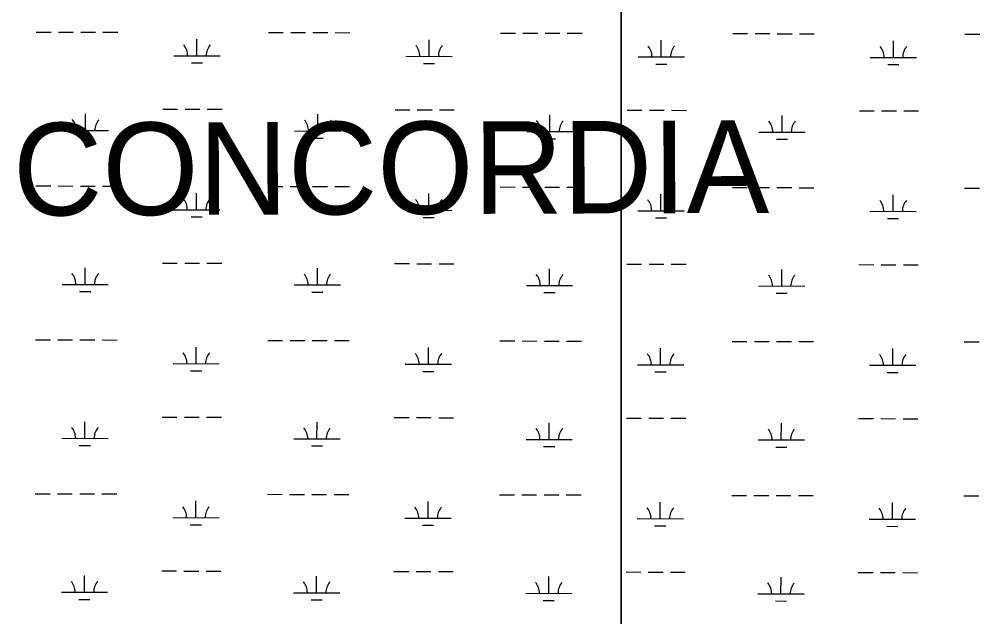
# Model space of a CAD drawing. Extents: x 3180038 to 3217926, y 922069 to 947485.
# Drawn here: x 3189972 to 3192048, y 928740 to 930031 of the extents above; entities that cross this region are included whole.
import ezdxf

# ---------------------------------------------------------------- set-up
doc = ezdxf.new("R2010")
doc.units = 0
for name, color, linetype in [('V-SITE-VEGE', 7, 'Continuous'), ('V-TOPO-GNAM-IDEN', 7, 'Continuous'), ('V-WETL-SWMP', 7, 'Continuous')]:
    doc.layers.add(name, color=color, linetype=linetype)

msp = doc.modelspace()

# ---------------------------------------------------------------- linework, layer by layer
at = {"layer": 'V-SITE-VEGE'}
for p, q in [((3191273, 930323.5), (3191273, 927502.9)), ((3191273, 927502.9), (3191273, 930323.5))]:
    msp.add_line(p, q, dxfattribs=at)
at = {"layer": 'V-WETL-SWMP'}
for p, q in [((3190008.6, 930003.4), (3190040.6, 930003.4)), ((3190056.6, 930003.3), (3190088.6, 930003.3)), ((3190104.6, 930003.2), (3190136.6, 930003.1)), ((3190152.6, 930003.1), (3190184.6, 930003)), ((3190510.6, 930002.3), (3190542.6, 930002.2)), ((3190558.6, 930002.2), (3190590.6, 930002.1)), ((3190606.6, 930002.1), (3190638.6, 930002)), ((3190654.6, 930002), (3190686.6, 930001.9)), ((3191012.5, 930001.2), (3191044.5, 930001.1)), ((3191060.5, 930001.1), (3191092.5, 930001)), ((3191108.5, 930001), (3191140.5, 930000.9)), ((3191156.5, 930000.8), (3191188.5, 930000.8)), ((3191514.4, 930000), (3191546.4, 930000)), ((3191562.4, 929999.9), (3191594.4, 929999.9)), ((3191610.4, 929999.8), (3191642.4, 929999.8)), ((3191658.4, 929999.7), (3191690.4, 929999.6)), ((3192016.3, 929998.9), (3192048.3, 929998.8)), ((3190355.8, 929951.9), (3190355.9, 929987.9)), ((3190857.8, 929950.8), (3190857.8, 929986.8)), ((3191359.7, 929949.6), (3191359.7, 929985.6)), ((3191861.6, 929948.5), (3191861.6, 929984.5)), ((3190305.8, 929952), (3190405.8, 929951.8)), ((3190343.8, 929936.5), (3190367.8, 929936.5)), ((3190807.8, 929950.9), (3190907.8, 929950.7)), ((3190845.7, 929935.4), (3190869.7, 929935.3)), ((3191309.7, 929949.8), (3191409.7, 929949.5)), ((3191347.6, 929934.2), (3191371.6, 929934.2)), ((3191811.6, 929948.6), (3191911.6, 929948.4)), ((3191849.5, 929933.1), (3191873.5, 929933.1)), ((3190282.2, 929836.6), (3190314.2, 929836.6)), ((3190330.2, 929836.5), (3190362.2, 929836.5)), ((3190378.2, 929836.4), (3190410.2, 929836.4)), ((3190784.1, 929835.5), (3190816.1, 929835.4)), ((3190832.1, 929835.4), (3190864.1, 929835.3)), ((3190880.1, 929835.3), (3190912.1, 929835.2)), ((3191286, 929834.4), (3191318, 929834.3)), ((3191334, 929834.3), (3191366, 929834.2)), ((3191382, 929834.2), (3191414, 929834.1)), ((3191787.9, 929833.3), (3191819.9, 929833.2)), ((3191835.9, 929833.1), (3191867.9, 929833.1)), ((3191883.9, 929833), (3191915.9, 929833)), ((3190115, 929790.6), (3190115.1, 929826.6)), ((3190616.9, 929789.5), (3190617, 929825.5)), ((3191118.8, 929788.3), (3191118.9, 929824.3)), ((3191620.7, 929787.2), (3191620.8, 929823.2)), ((3190065, 929790.7), (3190165, 929790.5)), ((3190566.9, 929789.6), (3190666.9, 929789.3)), ((3191068.8, 929788.4), (3191168.8, 929788.2)), ((3190103, 929775.2), (3190127, 929775.1)), ((3190604.9, 929774.1), (3190628.9, 929774)), ((3191106.8, 929772.9), (3191130.8, 929772.9)), ((3191570.7, 929787.3), (3191670.7, 929787.1)), ((3191608.7, 929771.8), (3191632.7, 929771.7)), ((3190007.9, 929670.8), (3190039.9, 929670.7)), ((3190055.9, 929670.7), (3190087.9, 929670.6)), ((3190103.9, 929670.5), (3190135.9, 929670.5)), ((3190151.9, 929670.4), (3190183.9, 929670.4)), ((3190509.8, 929669.6), (3190541.8, 929669.6)), ((3190557.8, 929669.5), (3190589.8, 929669.5)), ((3190605.8, 929669.4), (3190637.8, 929669.3)), ((3190653.8, 929669.3), (3190685.8, 929669.2)), ((3191011.7, 929668.5), (3191043.7, 929668.4)), ((3191059.7, 929668.4), (3191091.7, 929668.3)), ((3191107.7, 929668.3), (3191139.7, 929668.2)), ((3191155.7, 929668.2), (3191187.7, 929668.1)), ((3191513.6, 929667.4), (3191545.6, 929667.3)), ((3191561.6, 929667.3), (3191593.6, 929667.2)), ((3191609.6, 929667.2), (3191641.6, 929667.1)), ((3191657.6, 929667), (3191689.6, 929667)), ((3192015.5, 929666.2), (3192047.5, 929666.2)), ((3190355.1, 929619.2), (3190355.2, 929655.2)), ((3190857, 929618.1), (3190857.1, 929654.1)), ((3191358.9, 929617), (3191359, 929653)), ((3191860.8, 929615.8), (3191860.9, 929651.8)), ((3190305.1, 929619.4), (3190405.1, 929619.1)), ((3190343.1, 929603.8), (3190367.1, 929603.8)), ((3190807, 929618.2), (3190907, 929618)), ((3190845, 929602.7), (3190869, 929602.6)), ((3191308.9, 929617.1), (3191408.9, 929616.9)), ((3191346.9, 929601.6), (3191370.9, 929601.5)), ((3191810.8, 929616), (3191910.8, 929615.7)), ((3191848.8, 929600.4), (3191872.8, 929600.4)), ((3190281.4, 929504), (3190313.4, 929503.9)), ((3190329.4, 929503.9), (3190361.4, 929503.8)), ((3190377.4, 929503.8), (3190409.4, 929503.7)), ((3190783.3, 929502.8), (3190815.3, 929502.8)), ((3190831.3, 929502.7), (3190863.3, 929502.7)), ((3190879.3, 929502.6), (3190911.3, 929502.6)), ((3191285.2, 929501.7), (3191317.2, 929501.6)), ((3191333.2, 929501.6), (3191365.2, 929501.5)), ((3191381.2, 929501.5), (3191413.2, 929501.4)), ((3191787.1, 929500.6), (3191819.1, 929500.5)), ((3191835.1, 929500.5), (3191867.1, 929500.4)), ((3191883.1, 929500.4), (3191915.1, 929500.3)), ((3190114.3, 929457.9), (3190114.3, 929493.9)), ((3190616.2, 929456.8), (3190616.2, 929492.8)), ((3191118.1, 929455.7), (3191118.2, 929491.7)), ((3191620, 929454.5), (3191620.1, 929490.5)), ((3190064.3, 929458), (3190164.3, 929457.8)), ((3190566.2, 929456.9), (3190666.2, 929456.7)), ((3191068.1, 929455.8), (3191168.1, 929455.5)), ((3190102.2, 929442.5), (3190126.2, 929442.5)), ((3190604.1, 929441.4), (3190628.1, 929441.3)), ((3191106, 929440.3), (3191130, 929440.2)), ((3191570, 929454.6), (3191670, 929454.4)), ((3191607.9, 929439.1), (3191631.9, 929439.1)), ((3190007.1, 929338.1), (3190039.1, 929338)), ((3190055.1, 929338), (3190087.1, 929337.9)), ((3190103.1, 929337.9), (3190135.1, 929337.8)), ((3190151.1, 929337.8), (3190183.1, 929337.7)), ((3190509.1, 929337), (3190541.1, 929336.9)), ((3190557.1, 929336.8), (3190589.1, 929336.8)), ((3190605.1, 929336.7), (3190637.1, 929336.7)), ((3190653.1, 929336.6), (3190685.1, 929336.6)), ((3191011, 929335.8), (3191043, 929335.8)), ((3191059, 929335.7), (3191091, 929335.6)), ((3191107, 929335.6), (3191139, 929335.5)), ((3191155, 929335.5), (3191187, 929335.4)), ((3191512.9, 929334.7), (3191544.9, 929334.6)), ((3191560.9, 929334.6), (3191592.9, 929334.5)), ((3191608.9, 929334.5), (3191640.9, 929334.4)), ((3191656.9, 929334.4), (3191688.9, 929334.3)), ((3192014.8, 929333.6), (3192046.8, 929333.5)), ((3190354.3, 929286.6), (3190354.4, 929322.6)), ((3190856.3, 929285.4), (3190856.3, 929321.4)), ((3191358.2, 929284.3), (3191358.2, 929320.3)), ((3191860.1, 929283.2), (3191860.1, 929319.2)), ((3190304.3, 929286.7), (3190404.3, 929286.5)), ((3190342.3, 929271.2), (3190366.3, 929271.1)), ((3190806.3, 929285.5), (3190906.3, 929285.3)), ((3190844.2, 929270), (3190868.2, 929270)), ((3191308.2, 929284.4), (3191408.2, 929284.2)), ((3191346.1, 929268.9), (3191370.1, 929268.8)), ((3191810.1, 929283.3), (3191910.1, 929283.1)), ((3191848, 929267.8), (3191872, 929267.7)), ((3190280.7, 929171.3), (3190312.7, 929171.2)), ((3190328.7, 929171.2), (3190360.7, 929171.1)), ((3190376.7, 929171.1), (3190408.7, 929171)), ((3190782.6, 929170.2), (3190814.6, 929170.1)), ((3190830.6, 929170.1), (3190862.6, 929170)), ((3190878.6, 929169.9), (3190910.6, 929169.9)), ((3191284.5, 929169), (3191316.5, 929169)), ((3191332.5, 929168.9), (3191364.5, 929168.9)), ((3191380.5, 929168.8), (3191412.5, 929168.7)), ((3191786.4, 929167.9), (3191818.4, 929167.8)), ((3191834.4, 929167.8), (3191866.4, 929167.7)), ((3191882.4, 929167.7), (3191914.4, 929167.6)), ((3190113.5, 929125.2), (3190113.6, 929161.2)), ((3190615.4, 929124.1), (3190615.5, 929160.1)), ((3191117.3, 929123), (3191117.4, 929159)), ((3191619.2, 929121.8), (3191619.3, 929157.8)), ((3190063.5, 929125.4), (3190163.5, 929125.1)), ((3190565.4, 929124.2), (3190665.4, 929124)), ((3190101.5, 929109.8), (3190125.5, 929109.8)), ((3190603.4, 929108.7), (3190627.4, 929108.7)), ((3191067.3, 929123.1), (3191167.3, 929122.9)), ((3191105.3, 929107.6), (3191129.3, 929107.5)), ((3191569.2, 929122), (3191669.2, 929121.7)), ((3191607.2, 929106.4), (3191631.2, 929106.4)), ((3190006.4, 929005.4), (3190038.4, 929005.3)), ((3190054.4, 929005.3), (3190086.4, 929005.2)), ((3190102.4, 929005.2), (3190134.4, 929005.1)), ((3190150.4, 929005.1), (3190182.4, 929005)), ((3190508.3, 929004.3), (3190540.3, 929004.2)), ((3190556.3, 929004.2), (3190588.3, 929004.1)), ((3190604.3, 929004.1), (3190636.3, 929004)), ((3190652.3, 929004), (3190684.3, 929003.9)), ((3191010.2, 929003.2), (3191042.2, 929003.1)), ((3191058.2, 929003), (3191090.2, 929003)), ((3191106.2, 929002.9), (3191138.2, 929002.9)), ((3191154.2, 929002.8), (3191186.2, 929002.8)), ((3191512.1, 929002), (3191544.1, 929001.9)), ((3191560.1, 929001.9), (3191592.1, 929001.8)), ((3191608.1, 929001.8), (3191640.1, 929001.7)), ((3191656.1, 929001.7), (3191688.1, 929001.6)), ((3192014, 929000.9), (3192046, 929000.8)), ((3190353.6, 928953.9), (3190353.7, 928989.9)), ((3190855.5, 928952.8), (3190855.6, 928988.8)), ((3191357.4, 928951.6), (3191357.5, 928987.6)), ((3191859.3, 928950.5), (3191859.4, 928986.5)), ((3190303.6, 928954), (3190403.6, 928953.8)), ((3190341.6, 928938.5), (3190365.6, 928938.4)), ((3190805.5, 928952.9), (3190905.5, 928952.6)), ((3190843.5, 928937.4), (3190867.5, 928937.3)), ((3191307.4, 928951.7), (3191407.4, 928951.5)), ((3191809.3, 928950.6), (3191909.3, 928950.4)), ((3191345.4, 928936.2), (3191369.4, 928936.2)), ((3191847.3, 928935.1), (3191871.3, 928935)), ((3190279.9, 928838.6), (3190311.9, 928838.6)), ((3190327.9, 928838.5), (3190359.9, 928838.4)), ((3190375.9, 928838.4), (3190407.9, 928838.3)), ((3190781.8, 928837.5), (3190813.8, 928837.4)), ((3190829.8, 928837.4), (3190861.8, 928837.3)), ((3190877.8, 928837.3), (3190909.8, 928837.2)), ((3191283.7, 928836.4), (3191315.7, 928836.3)), ((3191331.7, 928836.3), (3191363.7, 928836.2)), ((3191379.7, 928836.1), (3191411.7, 928836.1)), ((3191785.6, 928835.2), (3191817.6, 928835.2)), ((3191833.6, 928835.1), (3191865.6, 928835)), ((3191881.6, 928835), (3191913.6, 928834.9)), ((3190112.8, 928792.6), (3190112.8, 928828.6)), ((3190614.7, 928791.4), (3190614.7, 928827.4)), ((3191116.6, 928790.3), (3191116.7, 928826.3)), ((3191618.5, 928789.2), (3191618.6, 928825.2)), ((3190062.8, 928792.7), (3190162.8, 928792.5)), ((3190564.7, 928791.6), (3190664.7, 928791.3)), ((3190100.7, 928777.2), (3190124.7, 928777.1)), ((3190602.6, 928776), (3190626.6, 928776)), ((3191066.6, 928790.4), (3191166.6, 928790.2)), ((3191104.5, 928774.9), (3191128.5, 928774.8)), ((3191568.5, 928789.3), (3191668.5, 928789.1)), ((3191606.4, 928773.8), (3191630.4, 928773.7))]:
    msp.add_line(p, q, dxfattribs=at)
for centre, start, end in [((3190300.6, 929952.5), 359.099, 40.6427), ((3190411.1, 929952.3), 139.099, 180.6427), ((3190802.5, 929951.4), 359.099, 40.6427), ((3190913, 929951.1), 139.099, 180.6427), ((3191304.4, 929950.2), 359.099, 40.6427), ((3191414.9, 929950), 139.099, 180.6427), ((3191806.3, 929949.1), 359.099, 40.6427), ((3191916.8, 929948.9), 139.099, 180.6427), ((3190059.8, 929791.2), 359.099, 40.6427), ((3190170.3, 929790.9), 139.099, 180.6427), ((3190561.7, 929790.1), 359.099, 40.6427), ((3190672.2, 929789.8), 139.099, 180.6427), ((3191063.6, 929788.9), 359.099, 40.6427), ((3191174.1, 929788.7), 139.099, 180.6427), ((3191565.5, 929787.8), 359.099, 40.6427), ((3191676, 929787.5), 139.099, 180.6427), ((3190299.9, 929619.8), 359.099, 40.6427), ((3190410.3, 929619.6), 139.099, 180.6427), ((3190801.8, 929618.7), 359.099, 40.6427), ((3190912.2, 929618.5), 139.099, 180.6427), ((3191303.7, 929617.6), 359.099, 40.6427), ((3191414.2, 929617.3), 139.099, 180.6427), ((3191805.6, 929616.4), 359.099, 40.6427), ((3191916.1, 929616.2), 139.099, 180.6427), ((3190059, 929458.5), 359.099, 40.6427), ((3190169.5, 929458.3), 139.099, 180.6427), ((3190560.9, 929457.4), 359.099, 40.6427), ((3190671.4, 929457.1), 139.099, 180.6427), ((3191062.8, 929456.3), 359.099, 40.6427), ((3191173.3, 929456), 139.099, 180.6427), ((3191564.7, 929455.1), 359.099, 40.6427), ((3191675.2, 929454.9), 139.099, 180.6427), ((3190299.1, 929287.2), 359.099, 40.6427), ((3190409.6, 929286.9), 139.099, 180.6427), ((3190801, 929286), 359.099, 40.6427), ((3190911.5, 929285.8), 139.099, 180.6427), ((3191302.9, 929284.9), 359.099, 40.6427), ((3191413.4, 929284.7), 139.099, 180.6427), ((3191804.8, 929283.8), 359.099, 40.6427), ((3191915.3, 929283.5), 139.099, 180.6427), ((3190058.3, 929125.8), 359.099, 40.6427), ((3190168.8, 929125.6), 139.099, 180.6427), ((3190560.2, 929124.7), 359.099, 40.6427), ((3190670.7, 929124.5), 139.099, 180.6427), ((3191062.1, 929123.6), 359.099, 40.6427), ((3191172.6, 929123.3), 139.099, 180.6427), ((3191564, 929122.4), 359.099, 40.6427), ((3191674.5, 929122.2), 139.099, 180.6427), ((3190298.4, 928954.5), 359.099, 40.6427), ((3190408.8, 928954.2), 139.099, 180.6427), ((3190800.3, 928953.4), 359.099, 40.6427), ((3190910.7, 928953.1), 139.099, 180.6427), ((3191302.2, 928952.2), 359.099, 40.6427), ((3191412.7, 928952), 139.099, 180.6427), ((3191804.1, 928951.1), 359.099, 40.6427), ((3191914.6, 928950.8), 139.099, 180.6427), ((3190057.5, 928793.2), 359.099, 40.6427), ((3190168, 928792.9), 139.099, 180.6427), ((3190559.4, 928792), 359.099, 40.6427), ((3190669.9, 928791.8), 139.099, 180.6427), ((3191061.3, 928790.9), 359.099, 40.6427), ((3191171.8, 928790.7), 139.099, 180.6427), ((3191563.2, 928789.8), 359.099, 40.6427), ((3191673.7, 928789.5), 139.099, 180.6427)]:
    msp.add_arc(centre, 35.2, start, end, dxfattribs=at)

# ---------------------------------------------------------------- texts
at = {"layer": 'V-TOPO-GNAM-IDEN'}
msp.add_text('CONCORDIA', height=200, rotation=0.2034, dxfattribs=at).set_placement((3189958.6, 929606.8))

doc.saveas('drawing.dxf')
